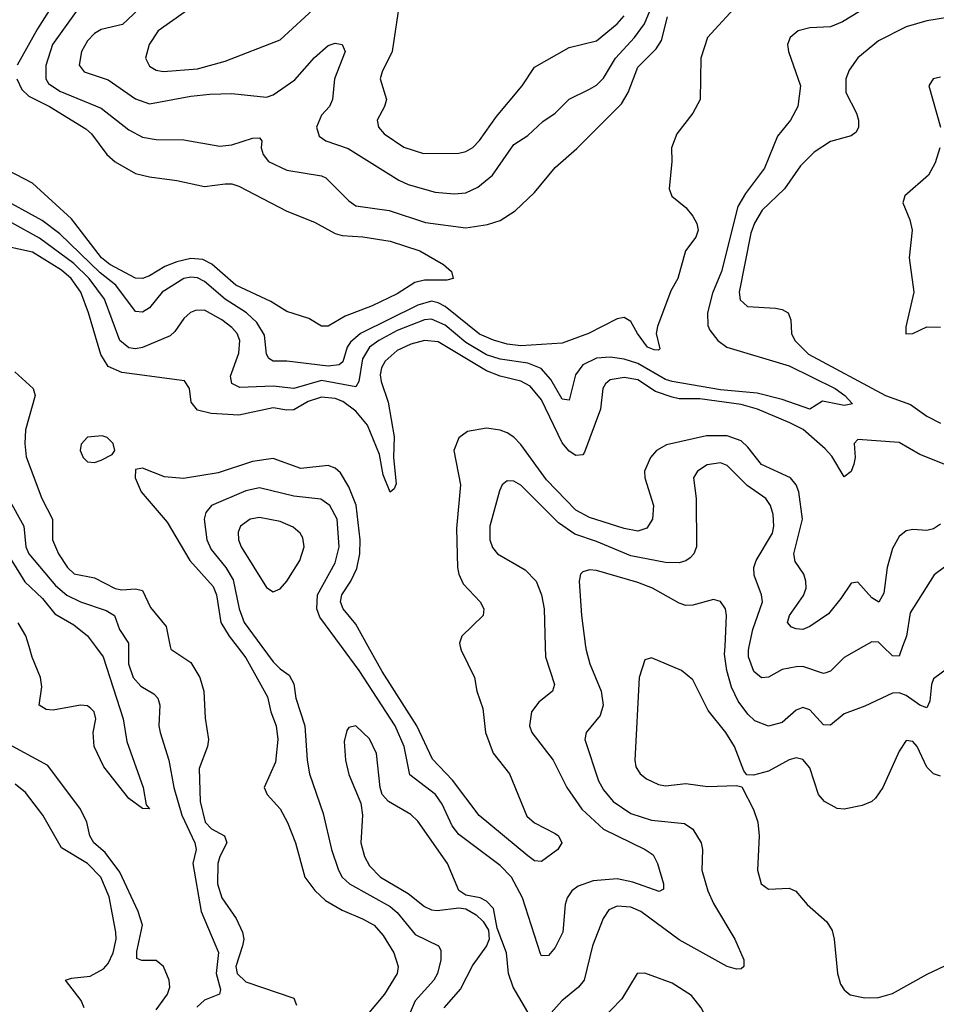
# Model space of a CAD drawing. Header units: inches. Extents: x 1649636 to 1815363, y 506543 to 641975.
# Tile 495 of 656: x 1762013 to 1764678, y 538960 to 541822. Entities that reach past the tile are written whole.
import ezdxf

# ---------------------------------------------------------------- set-up
doc = ezdxf.new("R2010")
doc.units = ezdxf.units.IN
doc.header["$MEASUREMENT"] = 0
doc.layers.add('B7563', color=7, linetype='Continuous')
doc.layers.add('B7564', color=7, linetype='Continuous')

msp = doc.modelspace()

# ---------------------------------------------------------------- linework, layer by layer
at = {"layer": 'B7563', "color": 5}
for points, elevation in [([(1762233.3, 540000), (1762255.4, 539970), (1762313.3, 539790), (1762324.3, 539724.3), (1762371.9, 539590), (1762380.4, 539540.4), (1762390, 539528.7), (1762370, 539529.6), (1762330, 539558), (1762257.2, 539650), (1762229.3, 539710), (1762226.6, 539750), (1762234.5, 539790), (1762229.8, 539810), (1762219.9, 539819.9), (1762210, 539828), (1762190, 539829.8), (1762110, 539815), (1762090, 539816.8), (1762069.8, 539829.8), (1762077.4, 539882.6), (1762073.6, 539910), (1762049.4, 539969.4), (1762040.2, 540000)], 440), ([(1762329.6, 540000), (1762329.7, 539950), (1762342.7, 539910), (1762365.1, 539885.1), (1762402.6, 539862.6), (1762414.5, 539850), (1762420.5, 539830), (1762417.9, 539770), (1762421.2, 539750), (1762446.7, 539670), (1762460.6, 539590), (1762484.2, 539510), (1762521.8, 539430), (1762525.5, 539410), (1762516.5, 539370), (1762540.1, 539230), (1762590.5, 539110.5), (1762584.2, 539050), (1762596.5, 539003.5), (1762594, 538990), (1762550, 538972.4), (1762527.8, 538952.2)], 460), ([(1762450.8, 540000), (1762452.4, 539992.4), (1762510, 539953.9), (1762536.6, 539910), (1762548.4, 539870), (1762552, 539792), (1762561.4, 539730), (1762558.7, 539710), (1762534.8, 539645.2), (1762537.4, 539550), (1762552.6, 539490), (1762570.3, 539470.3), (1762608.8, 539450), (1762615.5, 539430), (1762594.8, 539390), (1762589.3, 539370), (1762588.2, 539310), (1762600.1, 539270), (1762642.5, 539210), (1762660.9, 539170), (1762664.3, 539150), (1762660.9, 539130), (1762641.2, 539070), (1762645.4, 539050), (1762670, 539025.4), (1762810, 538977.8), (1762817.3, 538957.3)], 480), ([(1762644.9, 540000), (1762670, 539967.4), (1762733.7, 539853.7), (1762743.2, 539810), (1762758.3, 539770), (1762763.4, 539730), (1762756.2, 539663.8), (1762723.6, 539590), (1762732.4, 539570), (1762770, 539528.1), (1762791.3, 539488.7), (1762814.4, 539430), (1762842.1, 539330), (1762871.1, 539291.1), (1762901.6, 539261.6), (1762950, 539233.8), (1763010, 539209.1), (1763043.7, 539190), (1763070, 539160.6), (1763101, 539110), (1763113.5, 539070), (1763110.1, 539050), (1763073.2, 538990), (1763023.5, 538930)], 520), ([(1762717.3, 540000), (1762750, 539955.9), (1762770, 539935), (1762796.5, 539916.5), (1762810, 539892), (1762815.7, 539850), (1762842, 539770), (1762848.3, 539670), (1762855.2, 539630), (1762895.2, 539515.2), (1762919.4, 539410), (1762939.6, 539350), (1762950.7, 539330), (1762971.5, 539310), (1763090, 539244.3), (1763110, 539227.2), (1763163.1, 539163.1), (1763230.5, 539130.5), (1763237.4, 539117.4), (1763237.3, 539090), (1763227.9, 539050), (1763216.6, 539030), (1763163, 538970), (1763145, 538930)], 540), ([(1763540.7, 540000), (1763541.6, 539970), (1763568, 539890), (1763562.3, 539870), (1763521.9, 539838.1), (1763500.9, 539810), (1763495, 539770), (1763501.9, 539750), (1763563.9, 539670), (1763603.2, 539590), (1763647.3, 539527.3), (1763710, 539469.6), (1763831.5, 539410), (1763854.5, 539394.5), (1763867.1, 539370), (1763885, 539310), (1763884.7, 539295.3), (1763872.1, 539287.9), (1763795.6, 539315.6), (1763750, 539324.6), (1763680.4, 539319.6), (1763636.6, 539303.4), (1763618.4, 539290), (1763604.8, 539270), (1763598.9, 539250), (1763591.7, 539170), (1763570, 539125.6), (1763550, 539102.4), (1763530, 539101.1), (1763526.9, 539106.9), (1763475.1, 539270), (1763442.8, 539330), (1763410, 539363.7), (1763290, 539454), (1763270, 539478.7), (1763241.5, 539541.5), (1763221.8, 539570), (1763147.6, 539627.6), (1763130.6, 539710), (1763104.5, 539770), (1762999.7, 539930), (1762948.5, 540000)], 540), ([(1763293.9, 540000), (1763296.1, 539990), (1763335.5, 539910), (1763341.5, 539870), (1763359.7, 539819.7), (1763367.3, 539750), (1763389, 539690), (1763436.6, 539630), (1763487.3, 539507.3), (1763510, 539487.3), (1763570, 539457.2), (1763579, 539450), (1763588.8, 539430), (1763577.1, 539410), (1763530, 539375.4), (1763510, 539377.2), (1763490, 539391.4), (1763349.2, 539509.2), (1763271.5, 539611.5), (1763213, 539673), (1763167.6, 539770), (1763067.1, 539927.1), (1763026.5, 540000)], 520), ([(1763658.2, 540000), (1763659.5, 539990), (1763670.1, 539950.1), (1763703.7, 539870), (1763709.6, 539830), (1763700.6, 539799.4), (1763659.4, 539750), (1763655.9, 539730), (1763695.9, 539610), (1763710, 539583.5), (1763738, 539550), (1763790, 539514.8), (1763850, 539495.6), (1763946.1, 539486.1), (1763970, 539469.2), (1763994.6, 539430), (1763998.3, 539410), (1763996.3, 539350), (1764013.2, 539290), (1764030, 539253.4), (1764092.1, 539150), (1764118, 539090), (1764118.7, 539070), (1764110, 539063.5), (1764097.3, 539062.7), (1764070, 539069.9), (1763930, 539147.7), (1763818.3, 539230), (1763790, 539242.2), (1763750, 539245.6), (1763725.6, 539234.4), (1763708.8, 539210), (1763678.5, 539130), (1763654, 539030), (1763638, 539010), (1763588.6, 538970), (1763550, 538926.6)], 560), ([(1764728.9, 539950), (1764670, 539906.3), (1764663.7, 539890), (1764658.9, 539841.1), (1764650, 539821.6), (1764630, 539829.4), (1764590, 539858.2), (1764570, 539865.2), (1764550, 539864.6), (1764470, 539826.5), (1764410, 539805), (1764370, 539771.4), (1764350, 539773), (1764310, 539816.3), (1764290, 539823.4), (1764270, 539815.2), (1764230, 539779.5), (1764190, 539768.7), (1764150, 539784.6), (1764130, 539803.2), (1764101.8, 539841.8), (1764082.4, 539882.4), (1764068.6, 539930), (1764062.4, 539977.6), (1764063.6, 540000)], 560), ([(1764466.3, 540000), (1764410, 539968), (1764370, 539929), (1764356.6, 539923.4), (1764350, 539921.6), (1764290, 539941.7), (1764270, 539941.5), (1764230, 539933.4), (1764190, 539911.3), (1764170, 539909), (1764147.4, 539927.4), (1764132, 539970), (1764131.5, 539990), (1764133.6, 540000)], 540), ([(1764580, 540000), (1764570, 539972), (1764550, 539972.9), (1764522.8, 540000)], 540), ([(1764690, 539623.5), (1764669.8, 539629.8), (1764649.8, 539649.8), (1764622, 539710), (1764610, 539724.2), (1764590, 539726.6), (1764570, 539696), (1764522.4, 539590), (1764500.8, 539559.2), (1764490, 539549.7), (1764462, 539538), (1764410, 539527.9), (1764390, 539529), (1764352.6, 539550), (1764335.5, 539570), (1764310, 539647.8), (1764290, 539672.2), (1764270, 539676.3), (1764250, 539671.2), (1764190, 539638.2), (1764146, 539626), (1764127.3, 539627.3), (1764118.6, 539638.6), (1764091.1, 539710), (1764066.3, 539750), (1764014.1, 539814.1), (1763970, 539903), (1763937, 539930), (1763850, 539967), (1763830, 539961.2), (1763813.7, 539910), (1763801.5, 539670), (1763804.5, 539650), (1763816.5, 539630), (1763835.6, 539615.6), (1763870, 539599.3), (1763890, 539595.4), (1763950, 539602.4), (1764012.9, 539592.9), (1764096.7, 539596.7), (1764112.5, 539592.5), (1764146.8, 539526.8), (1764158.8, 539490), (1764162.9, 539450), (1764158.2, 539350), (1764168.9, 539310), (1764190, 539294.9), (1764250, 539298), (1764269, 539289), (1764302, 539250), (1764359.8, 539199.8), (1764374.7, 539174.7), (1764381.3, 539150), (1764390.2, 539050.2), (1764398.9, 539018.9), (1764410, 539002), (1764427.5, 538987.5), (1764470, 538978.7), (1764510, 538980.3), (1764550, 538991.6), (1764651.7, 539048.3), (1764739.7, 539090)], 580), ([(1763490, 538937.7), (1763447.9, 539010), (1763434.4, 539050), (1763428.5, 539110), (1763401.4, 539181.4), (1763390, 539238.4), (1763370, 539260.4), (1763352, 539270), (1763310, 539277.4), (1763290, 539291.3), (1763256.2, 539370), (1763170, 539493), (1763150, 539511.9), (1763085.4, 539550), (1763067.1, 539570), (1763060.7, 539590), (1763050, 539689.3), (1763030, 539732), (1762990, 539769.7), (1762970, 539765.1), (1762964.1, 539755.9), (1762956, 539724), (1762959.8, 539670), (1762970, 539628.2), (1763005.1, 539545.1), (1763009.5, 539510), (1763005, 539430), (1763015.6, 539390), (1763030, 539363.2), (1763062.2, 539330), (1763142.1, 539282.1), (1763190, 539244.5), (1763210, 539235), (1763226.6, 539233.4), (1763290, 539240.3), (1763310, 539237.6), (1763340.2, 539220.2), (1763360.5, 539200.5), (1763376.2, 539176.2), (1763377.6, 539150), (1763370.4, 539130), (1763330, 539075.1), (1763294.4, 539005.6), (1763246, 538950)], 560), ([(1762410, 538944.2), (1762442.3, 538990), (1762449.1, 539010), (1762447.4, 539030), (1762431, 539070), (1762410, 539087.6), (1762367.8, 539087.8), (1762353.3, 539093.3), (1762353.3, 539113.3), (1762369.9, 539190), (1762357.5, 539230), (1762304.1, 539344.1), (1762261.5, 539401.5), (1762228.7, 539430), (1762216.6, 539450), (1762208.4, 539490), (1762190, 539527.2), (1762094.8, 539654.8), (1761970, 539722)], 460), ([(1762200.6, 538950), (1762191.3, 538971.3), (1762145.7, 539030), (1762163.3, 539036.7), (1762217.5, 539042.5), (1762256.7, 539063.3), (1762270, 539078.5), (1762284.7, 539110), (1762293.4, 539150), (1762292.8, 539170), (1762272.7, 539272.7), (1762248.8, 539330), (1762210, 539369.4), (1762134.9, 539414.9), (1762080.2, 539510), (1762030, 539575.6), (1762000.2, 539600.2)], 480)]:
    msp.add_lwpolyline(points, dxfattribs=dict(at, elevation=elevation))
at = {"layer": 'B7563', "color": 5, "elevation": 580}
msp.add_lwpolyline([(1763830, 539051.2), (1763808.4, 539050), (1763763.6, 538976.4), (1763699.2, 538910), (1763687.2, 538890), (1763674.3, 538850), (1763674.9, 538830), (1763684.4, 538804.4), (1763693, 538790), (1763710, 538776.4), (1763730, 538772), (1763750, 538774.6), (1763790, 538789.2), (1763850, 538806.9), (1763950, 538806.3), (1763969.7, 538810.3), (1764025.2, 538850), (1764029.5, 538870), (1764026, 538890), (1763994.5, 538950), (1763966.3, 538986.3), (1763910, 539021.8)], close=True, dxfattribs=at)
at = {"layer": 'B7564', "color": 5}
for points, elevation in [([(1762410, 541901.2), (1762311.5, 541808.5), (1762250, 541793.7), (1762230, 541782.3), (1762210, 541760.7), (1762192.4, 541730), (1762186.1, 541690), (1762200.8, 541670), (1762270, 541647.1), (1762350, 541592.2), (1762390, 541577.9), (1762510, 541599.9), (1762565.5, 541605.5), (1762630, 541607), (1762730, 541597.3), (1762750, 541603.5), (1762812.4, 541647.6), (1762870, 541712.2), (1762910, 541747.3), (1762930, 541754), (1762950, 541750.2), (1762959.1, 541730), (1762928.1, 541650), (1762922.8, 541590), (1762913.5, 541570), (1762890, 541544.8), (1762876, 541510), (1762883.6, 541483.6), (1762903.1, 541470), (1762967.6, 541447.6), (1763115.3, 541355.3), (1763142.8, 541342.8), (1763221.1, 541321.1), (1763276.2, 541316.2), (1763310, 541318.4), (1763344.8, 541335.2), (1763387.2, 541370), (1763450, 541459.2), (1763490, 541485.7), (1763534.2, 541525.8), (1763569.9, 541550.1), (1763610, 541590.9), (1763670, 541619.8), (1763690, 541632.1), (1763710, 541652.4), (1763744.9, 541710), (1763800.3, 541770), (1763829.3, 541810), (1763846.3, 541850)], 460), ([(1762570, 541899.2), (1762415.3, 541790), (1762389, 541750), (1762379.1, 541710), (1762390, 541687), (1762410, 541675.5), (1762430, 541671.3), (1762530, 541679.3), (1762610, 541701), (1762770, 541763.2), (1762878.1, 541861.9)], 480), ([(1764110, 541876.9), (1764012.6, 541770), (1763993.4, 541710), (1763991.3, 541590), (1763970.3, 541550), (1763923.2, 541490), (1763907.8, 541450), (1763908.8, 541410), (1763900.7, 541330), (1763908.7, 541308.7), (1763950, 541276.3), (1763970, 541250.7), (1763982, 541230), (1763985.3, 541210), (1763978.9, 541190), (1763948.4, 541150), (1763926.5, 541070), (1763906.1, 541033.9), (1763867.7, 540930), (1763862.9, 540910), (1763874.3, 540865.7), (1763870, 540861.6), (1763857.8, 540862.2), (1763838.5, 540870), (1763808.9, 540910), (1763790, 540944.7), (1763770, 540956.9), (1763750, 540952.8), (1763667, 540910), (1763590, 540881.9), (1763470, 540874.5), (1763430, 540879.4), (1763390, 540890.3), (1763350, 540908.1), (1763250, 540988), (1763230, 540999), (1763210, 541003.5), (1763170, 540992.7), (1763003.7, 540910), (1762974.8, 540885.2), (1762964.9, 540870), (1762952.3, 540827.7), (1762941.4, 540818.6), (1762910, 540815), (1762790, 540829.9), (1762749.9, 540829.9), (1762737.3, 540837.3), (1762730.5, 540850), (1762725, 540905), (1762702.2, 540942.2), (1762672, 540970), (1762610, 541009.6), (1762550, 541060.9), (1762530, 541071.4), (1762510, 541074), (1762490, 541069.9), (1762426.9, 541030), (1762390, 540984.2), (1762370, 540971.5), (1762350, 540973.9), (1762292.7, 541050), (1762246.4, 541086.4), (1762130, 541199.4), (1762078.2, 541238.2), (1761950, 541308.2)], 440), ([(1762112.5, 541870), (1762064.3, 541795.7), (1762005.1, 541690)], 420), ([(1763118.4, 541878.4), (1763095.8, 541730), (1763066.3, 541670), (1763061, 541650), (1763079, 541590), (1763073.7, 541570), (1763051.9, 541530), (1763056, 541510), (1763073, 541490), (1763130, 541451.7), (1763186.5, 541433.5), (1763290, 541433.8), (1763310, 541438.6), (1763330, 541451), (1763350, 541470.9), (1763399.4, 541540.6), (1763473.4, 541630), (1763510, 541683.8), (1763610, 541741), (1763690, 541760.2), (1763750, 541810.2), (1763770, 541833.5)], 480), ([(1764454.1, 541845.9), (1764404.7, 541815.3), (1764370, 541801.1), (1764310, 541798.5), (1764276.3, 541790), (1764252.7, 541770), (1764245.5, 541750), (1764248, 541730), (1764282.6, 541630), (1764274.9, 541570), (1764254.3, 541530), (1764216.2, 541483.8), (1764178.6, 541390), (1764122.8, 541317.2), (1764100.9, 541279.1), (1764053.4, 541090), (1764027.1, 541027.1), (1764012.5, 540970), (1764013.3, 540933.3), (1764019.5, 540919.5), (1764042.8, 540890), (1764069, 540870), (1764250, 540815.9), (1764384, 540750), (1764411.4, 540730), (1764434.6, 540705.4), (1764410, 540701.1), (1764346.9, 540713.1), (1764310, 540689.9), (1764230, 540718.2), (1764156.5, 540736.5), (1764050, 540746.5), (1763910, 540770), (1763890, 540776.6), (1763810, 540822.9), (1763770, 540835.8), (1763730, 540841.5), (1763690, 540838.6), (1763650, 540819.3), (1763628.5, 540790), (1763610, 540716.3), (1763590, 540718.9), (1763556.7, 540776.7), (1763528.6, 540808.6), (1763490, 540823.4), (1763410, 540835.3), (1763370, 540848.4), (1763310, 540884.1), (1763250, 540934.4), (1763210, 540951.6), (1763190, 540949.9), (1763110, 540918.4), (1763056.8, 540890), (1763030.1, 540870), (1763010, 540836.5), (1762999, 540770), (1762990, 540754.7), (1762890, 540773.3), (1762809.9, 540749.9), (1762750, 540756.7), (1762652.7, 540752.7), (1762630, 540764.4), (1762625.5, 540785.5), (1762650, 540852.4), (1762653.1, 540890), (1762644.7, 540910), (1762630, 540927.8), (1762600.9, 540950), (1762550, 540977.7), (1762523.6, 540976.4), (1762509.2, 540970.8), (1762490, 540953.6), (1762464, 540916), (1762450, 540903.2), (1762370, 540869.4), (1762350, 540865.6), (1762330, 540867.8), (1762304.4, 540890), (1762259.2, 541010), (1762214.8, 541070), (1762170, 541113.8), (1762070, 541187.5), (1761990, 541231.3)], 460), ([(1762190, 541863.4), (1762108.3, 541750), (1762088.8, 541688.8), (1762088.8, 541650), (1762096.5, 541636.5), (1762130, 541614.6), (1762250, 541565.1), (1762330, 541502.1), (1762370, 541480.6), (1762410, 541473.8), (1762490, 541472.8), (1762594.7, 541454.7), (1762630, 541458.4), (1762690, 541477.3), (1762710, 541479.1), (1762716.4, 541470), (1762715.3, 541450), (1762721.2, 541430), (1762736.5, 541410), (1762790, 541384.7), (1762890, 541368.6), (1762902.8, 541362.8), (1762970, 541295.7), (1762990, 541281.3), (1763087.1, 541267.1), (1763192.5, 541232.5), (1763310, 541217), (1763373.2, 541226.8), (1763410, 541238.3), (1763453.3, 541266.7), (1763510, 541320.2), (1763570, 541392.7), (1763632.4, 541447.6), (1763762.1, 541577.9), (1763781.6, 541610), (1763810, 541683.6), (1763863.1, 541736.9), (1763878.6, 541761.4), (1763896.3, 541830)], 440), ([(1764746.1, 541833.9), (1764650, 541818.9), (1764590, 541801), (1764510, 541760.8), (1764449.2, 541710.8), (1764424.7, 541675.3), (1764414.5, 541650), (1764414.3, 541610), (1764445.8, 541550), (1764451.6, 541530), (1764451.8, 541510), (1764444.8, 541495.2), (1764430, 541484.8), (1764370, 541467.8), (1764323, 541437), (1764282.9, 541397.1), (1764236.1, 541330), (1764171.3, 541268.7), (1764149.1, 541230.9), (1764138.8, 541201.2), (1764105, 541030), (1764107.6, 541007.6), (1764128.8, 540988.8), (1764210, 540983.8), (1764230, 540979.7), (1764246.7, 540970), (1764255.2, 540950), (1764256.6, 540910), (1764266.4, 540890), (1764306.5, 540850), (1764530, 540729.3), (1764603.1, 540703.1), (1764650, 540670.1), (1764689.7, 540649.7)], 480), ([(1762004.2, 541650), (1762019.4, 541619.4), (1762039.8, 541599.8), (1762099.3, 541570), (1762205.2, 541505.2), (1762222, 541490), (1762266.5, 541430), (1762290, 541408.8), (1762350, 541375.1), (1762390, 541364.8), (1762470, 541355), (1762550, 541337.1), (1762610, 541345), (1762630, 541344.5), (1762650, 541337.7), (1762790, 541265.3), (1762870, 541233.4), (1762930, 541201), (1762950, 541194.8), (1763011, 541191), (1763090, 541178.2), (1763176.1, 541150), (1763244.9, 541110), (1763268.7, 541090), (1763273, 541070), (1763254.6, 541065.4), (1763190, 541065.2), (1763161.7, 541058.3), (1763110, 541024.9), (1763037.2, 540990), (1762959.6, 540960.4), (1762910, 540930.9), (1762890, 540930.9), (1762853.7, 540953.7), (1762790, 540974.3), (1762743.4, 541003.4), (1762641, 541050), (1762571.6, 541111.6), (1762545.2, 541125.2), (1762510, 541127.8), (1762470, 541118.5), (1762435.1, 541104.9), (1762390, 541077.4), (1762370, 541069.6), (1762350, 541070.9), (1762275, 541110), (1762251.2, 541130), (1762163.3, 541243.3), (1762050, 541346.8), (1761930, 541408.8)], 420), ([(1764690, 541655.2), (1764669.1, 541650), (1764656.1, 541630), (1764690.4, 541510)], 520), ([(1764688.3, 541450), (1764674.2, 541405.8), (1764654.8, 541370), (1764586.7, 541310), (1764580.3, 541290), (1764600.7, 541240.7), (1764608.1, 541210), (1764598.6, 541130), (1764612.2, 541030), (1764588.9, 540928.9), (1764588.8, 540908.8), (1764610, 540910.4), (1764650, 540929.4), (1764690, 540928.7)], 520), ([(1764730, 540518.9), (1764630, 540558.2), (1764570, 540593.2), (1764450, 540601.7), (1764439.1, 540590), (1764442.1, 540550), (1764438.3, 540530), (1764430, 540508.7), (1764410, 540493.1), (1764373.6, 540553.6), (1764355, 540575), (1764290.5, 540630.5), (1764251.9, 540650), (1764158.4, 540690), (1764110, 540703.8), (1763990, 540720.2), (1763930, 540720.3), (1763910, 540724.8), (1763861.4, 540741.4), (1763810, 540774.8), (1763770, 540782.3), (1763730, 540775), (1763716.1, 540763.9), (1763708.3, 540750), (1763701.4, 540690), (1763654.6, 540565.4), (1763650, 540557.4), (1763630, 540554.9), (1763610, 540568.2), (1763590, 540592.5), (1763530, 540716.7), (1763497.3, 540757.3), (1763470, 540771.8), (1763410, 540786.2), (1763370, 540801.8), (1763230, 540885.3), (1763190, 540889.3), (1763150, 540879.3), (1763110, 540860.3), (1763075.8, 540830), (1763064.7, 540810), (1763060.9, 540790), (1763064.2, 540770), (1763083.8, 540710), (1763101.3, 540610), (1763100.1, 540550), (1763107.3, 540472.7), (1763101.5, 540458.5), (1763090, 540448.4), (1763070, 540498.7), (1763058.6, 540558.6), (1763023.7, 540643.7), (1762990, 540684.5), (1762952.4, 540712.4), (1762930, 540721.4), (1762890, 540725.2), (1762851.9, 540711.9), (1762810, 540688.3), (1762790, 540687), (1762750, 540694), (1762650, 540672.2), (1762570, 540677.1), (1762530, 540686.9), (1762511.9, 540710), (1762506.6, 540750), (1762492.2, 540772.2), (1762310, 540796.2), (1762270, 540813.8), (1762248.5, 540848.5), (1762213.4, 540970), (1762190.2, 541030), (1762162.8, 541070), (1762134.2, 541094.2), (1762050, 541146.5), (1761930, 541172.2)], 480), ([(1761998.4, 540798.4), (1762051.8, 540750), (1762058.3, 540730), (1762030.1, 540629.9), (1762027.7, 540590), (1762031.7, 540551.7), (1762077.4, 540430), (1762108.4, 540370), (1762108.5, 540310), (1762126.2, 540270), (1762152.1, 540230), (1762171, 540211), (1762230, 540199.4), (1762290, 540168.7), (1762310, 540164.7), (1762350, 540167.8), (1762370, 540163), (1762393.3, 540113.3), (1762438.6, 540058.6), (1762450.8, 540000)], 480), ([(1764690, 540356), (1764670, 540342.4), (1764650, 540337.5), (1764610, 540340.6), (1764590, 540336.5), (1764570, 540320.3), (1764550, 540284.7), (1764535, 540230), (1764525.2, 540154.8), (1764511.1, 540128.9), (1764490, 540142), (1764450, 540187.2), (1764430, 540183.9), (1764400.7, 540139.3), (1764364.4, 540095.6), (1764310, 540058.4), (1764290, 540049.9), (1764270, 540051.9), (1764256.5, 540056.5), (1764245, 540070), (1764251.1, 540090), (1764291.8, 540148.2), (1764299.3, 540170), (1764298.9, 540190), (1764292.2, 540210), (1764267.7, 540247.7), (1764263.7, 540270), (1764289.1, 540370), (1764278.4, 540450), (1764270.3, 540470.3), (1764254.1, 540490), (1764170, 540529.4), (1764130, 540579.6), (1764110, 540597.5), (1764070, 540612.4), (1764010, 540612.2), (1763893.3, 540586.7), (1763864.3, 540570), (1763846.7, 540550), (1763829.5, 540510), (1763830.8, 540490), (1763855.9, 540410), (1763853.1, 540370), (1763835.9, 540344.1), (1763810, 540335.3), (1763770, 540342.7), (1763670, 540375.6), (1763630, 540396.7), (1763544.9, 540484.9), (1763470, 540586.9), (1763450, 540608.7), (1763430, 540621.2), (1763410, 540628.8), (1763370, 540634.5), (1763315.1, 540624.9), (1763290, 540607.1), (1763275, 540570), (1763294.4, 540470), (1763283.3, 540343.3), (1763285.9, 540230), (1763289.4, 540210), (1763302.6, 540182.6), (1763351.8, 540130), (1763362.4, 540110), (1763360.5, 540090), (1763298, 540030), (1763291.6, 540010), (1763293.9, 540000)], 520), ([(1763026.5, 540000), (1762990, 540065.5), (1762953.3, 540110), (1762945.4, 540130), (1762949.6, 540150), (1762975.6, 540190), (1762992.6, 540227.4), (1763001.5, 540270), (1763002.6, 540310), (1762990.8, 540410.8), (1762970, 540464.7), (1762945.3, 540505.3), (1762930, 540518.2), (1762910, 540526.2), (1762830, 540517.6), (1762750, 540546.7), (1762690, 540538.3), (1762590, 540504.6), (1762488.8, 540488.8), (1762433.6, 540493.6), (1762370, 540518.3), (1762350, 540515.1), (1762348.2, 540490), (1762365.6, 540450), (1762441.4, 540361.4), (1762507.9, 540250), (1762575, 540175), (1762584.9, 540150), (1762597.6, 540070), (1762621.7, 540030), (1762644.9, 540000)], 520), ([(1764133.6, 540000), (1764144.2, 540050), (1764172.2, 540130), (1764169.9, 540150), (1764147.9, 540207.9), (1764147.7, 540230), (1764153.9, 540250), (1764201.2, 540330), (1764205.3, 540350), (1764203.7, 540383.7), (1764195.4, 540410), (1764182, 540430), (1764128.3, 540468.3), (1764070, 540526.2), (1764050, 540534), (1764011.5, 540528.5), (1763983.2, 540510), (1763971.8, 540490), (1763979.6, 540430), (1763980.5, 540290), (1763973.2, 540270), (1763962, 540258), (1763950, 540249.2), (1763930, 540243.4), (1763890, 540244.2), (1763790, 540263.9), (1763690, 540305.8), (1763626.7, 540326.7), (1763579.7, 540359.7), (1763470, 540469.1), (1763450, 540480.6), (1763430, 540481.8), (1763415.3, 540470), (1763407.4, 540452.6), (1763379.8, 540350), (1763379.6, 540310), (1763387.7, 540287.7), (1763402.3, 540270), (1763482.9, 540222.9), (1763514.6, 540190), (1763529.5, 540150), (1763537.4, 540110), (1763540.7, 540000)], 540), ([(1762948.5, 540000), (1762885.8, 540085.8), (1762876.4, 540110), (1762879.2, 540150), (1762930, 540243.2), (1762941.7, 540290), (1762935.7, 540370), (1762914.5, 540410), (1762888.2, 540428.2), (1762810, 540437.2), (1762710, 540461.6), (1762670, 540453.1), (1762570.1, 540409.9), (1762554.3, 540390), (1762549.6, 540370.4), (1762557, 540310), (1762570, 540281.7), (1762612, 540230), (1762633.5, 540193.5), (1762651.2, 540110), (1762665.5, 540070), (1762717.3, 540000)], 540), ([(1761980.1, 540430), (1762025.3, 540350), (1762030.5, 540290), (1762039.6, 540270), (1762117.4, 540177.4), (1762150, 540149.4), (1762190, 540130.1), (1762264.7, 540104.7), (1762288.1, 540090), (1762303.4, 540050), (1762329.6, 540010), (1762329.6, 540000)], 460), ([(1765039.9, 540000), (1765004.1, 540024.1), (1764978.6, 540050), (1764956.5, 540110), (1764945.5, 540170), (1764949.3, 540210), (1764965.5, 540285.5), (1764964.7, 540324.7), (1764951.5, 540350), (1764930, 540363.4), (1764910, 540369.9), (1764870, 540371.3), (1764821.7, 540358.3), (1764810, 540349.8), (1764779.4, 540300.6), (1764753.6, 540270), (1764671.3, 540208.7), (1764602.2, 540097.8), (1764590.8, 540030), (1764580, 540000)], 540), ([(1761977.9, 540270), (1762028.2, 540188.2), (1762079.3, 540139.3), (1762115.5, 540095.5), (1762170, 540063.6), (1762210, 540031.6), (1762233.3, 540000)], 440), ([(1764063.6, 540000), (1764068.3, 540090), (1764064.8, 540110), (1764050, 540131), (1764030, 540137.2), (1763970, 540120.7), (1763950, 540119.8), (1763930, 540126.2), (1763853.1, 540170), (1763810, 540186), (1763690, 540221.1), (1763670, 540222.6), (1763650, 540216.8), (1763643.2, 540210), (1763639.8, 540190), (1763645.8, 540090), (1763658.2, 540000)], 560), ([(1762040.2, 540000), (1762031, 540031), (1762008.8, 540068.8)], 440), ([(1764522.8, 540000), (1764510, 540012.8), (1764490, 540013.5), (1764466.3, 540000)], 540)]:
    msp.add_lwpolyline(points, dxfattribs=dict(at, elevation=elevation))
for points, elevation in [([(1762252.5, 540612.5), (1762210, 540608.7), (1762191.8, 540588.2), (1762189.1, 540570), (1762197.1, 540550), (1762210, 540537.1), (1762230, 540535.4), (1762250, 540542.2), (1762281.6, 540558.4), (1762289.5, 540570), (1762285.1, 540590), (1762267.2, 540607.2)], 520), ([(1762710, 540375.3), (1762682.6, 540370), (1762655.2, 540350), (1762647.8, 540332.2), (1762649.1, 540310), (1762656.9, 540290), (1762730, 540171.4), (1762750, 540158.9), (1762770, 540167.4), (1762790, 540190.2), (1762827.6, 540250), (1762839.8, 540290), (1762836.1, 540316.1), (1762828.8, 540330), (1762807.5, 540347.5), (1762770, 540363.9)], 560)]:
    msp.add_lwpolyline(points, close=True, dxfattribs=dict(at, elevation=elevation))

doc.saveas('drawing.dxf')
